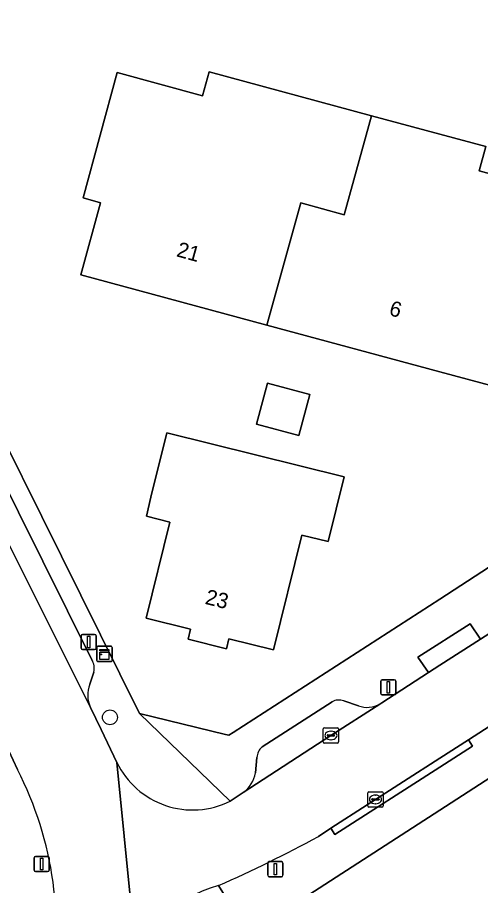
# Model space of a CAD drawing. Extents: x 161347 to 161881, y 382161 to 382804.
# Drawn here: x 161472.3 to 161502.7, y 382399.1 to 382456.1 of the extents above; entities that cross this region are included whole.
import ezdxf

# ---------------------------------------------------------------- set-up
doc = ezdxf.new("R2010")
doc.units = 0
for name, color, linetype in [('IMGEO_Boom', 7, 'Continuous'), ('IMGEO_Erf', 7, 'Continuous'), ('IMGEO_Kast', 7, 'Continuous'), ('IMGEO_Kolk', 7, 'Continuous'), ('IMGEO_Lichtmast', 7, 'Continuous'), ('IMGEO_Pand', 7, 'Continuous'), ('IMGEO_Pand_nummerreeks', 7, 'Continuous'), ('IMGEO_Parkeervlak_open', 7, 'Continuous'), ('IMGEO_Rijbaan_lokaal_open', 7, 'Continuous'), ('IMGEO_Voetpad_open', 7, 'Continuous')]:
    doc.layers.add(name, color=color, linetype=linetype)

msp = doc.modelspace()

# ---------------------------------------------------------------- linework, layer by layer
at = {"layer": 'IMGEO_Boom'}
msp.add_circle((161478.389, 382410.138), 0.489, dxfattribs=at)
at = {"layer": 'IMGEO_Erf'}
for points in [[(161457.359, 382456.669), (161460.674, 382449.996), (161464.946, 382441.398), (161480.33, 382410.398), (161485.951, 382409.016), (161486.172, 382408.962), (161486.459, 382409.147), (161500, 382417.897), (161505.088, 382421.185)], [(161617.144, 382396.335), (161617.418, 382397.853), (161603.267, 382420.926), (161601.482, 382423.837), (161585.851, 382449.323), (161572.419, 382451.387), (161564.764, 382446.042), (161558.459, 382441.915), (161500, 382404.037), (161487.478, 382395.924)]]:
    msp.add_lwpolyline(points, dxfattribs=at)
for points in [[(161495.536, 382449.613), (161500, 382448.404), (161503.021, 382447.586), (161502.593, 382446.004), (161508.161, 382444.488), (161505.955, 382436.264), (161504.826, 382436.559), (161503.582, 382431.84), (161500, 382432.81), (161488.68, 382435.875), (161476.487, 382439.176), (161477.768, 382443.906), (161476.63, 382444.215), (161478.858, 382452.439), (161484.457, 382450.923), (161484.884, 382452.497)], [(161491.488, 382431.322), (161490.76, 382428.633), (161487.988, 382429.383), (161488.716, 382432.072)], [(161493.742, 382425.925), (161492.692, 382421.673), (161490.964, 382422.1), (161489.105, 382414.576), (161486.188, 382415.297), (161486.025, 382414.636), (161483.506, 382415.258), (161483.669, 382415.919), (161480.752, 382416.639), (161482.308, 382422.939), (161480.785, 382423.343), (161481.07, 382424.579), (161482.112, 382428.798)]]:
    msp.add_lwpolyline(points, close=True, dxfattribs=at)
at = {"layer": 'IMGEO_Kast'}
for p, q in [((161477.603, 382414.802), (161478.444, 382414.802)), ((161478.444, 382414.802), (161477.603, 382414.802)), ((161477.528, 382413.877), (161477.528, 382414.718)), ((161477.528, 382414.718), (161477.528, 382413.877)), ((161478.528, 382414.727), (161478.528, 382413.886)), ((161478.528, 382413.886), (161478.528, 382414.727)), ((161478.453, 382413.802), (161477.612, 382413.802)), ((161477.612, 382413.802), (161478.453, 382413.802))]:
    msp.add_line(p, q, dxfattribs=at)
for points in [[(161477.723, 382414.592), (161478.323, 382414.592), (161478.323, 382414.507), (161477.723, 382414.507), (161477.723, 382414.592)], [(161477.723, 382414.417), (161478.323, 382414.417), (161478.323, 382413.928), (161477.723, 382413.928), (161477.723, 382414.417)]]:
    msp.add_lwpolyline(points, dxfattribs=at)
msp.add_circle((161477.807, 382414.266), 0.0377, dxfattribs=at)
for centre, start, end in [((161477.606, 382414.724), 92.4484, 184.2845), ((161477.606, 382414.724), 92.4484, 184.2845), ((161478.45, 382414.724), 2.4484, 94.2845), ((161478.45, 382414.724), 2.4484, 94.2845), ((161477.606, 382413.88), 182.4484, 274.2845), ((161477.606, 382413.88), 182.4484, 274.2845), ((161478.45, 382413.88), 272.4484, 4.2845), ((161478.45, 382413.88), 272.4484, 4.2845)]:
    msp.add_arc(centre, 0.0779, start, end, dxfattribs=at)
at = {"layer": 'IMGEO_Kolk'}
for p, q in [((161492.372, 382408.523), (161492.372, 382409.375)), ((161492.447, 382409.449), (161493.299, 382409.449)), ((161492.86, 382409.229), (161492.885, 382409.229)), ((161493.373, 382409.375), (161493.373, 382408.523)), ((161492.631, 382408.943), (161492.631, 382408.955)), ((161493.069, 382408.906), (161492.671, 382408.906)), ((161492.674, 382408.992), (161493.072, 382408.992)), ((161492.883, 382408.669), (161492.858, 382408.669)), ((161493.115, 382408.955), (161493.115, 382408.943)), ((161493.299, 382408.449), (161492.447, 382408.449)), ((161495.29, 382404.327), (161495.29, 382405.179)), ((161495.365, 382405.253), (161496.217, 382405.253)), ((161496.291, 382405.179), (161496.291, 382404.327)), ((161495.549, 382404.747), (161495.549, 382404.759)), ((161495.987, 382404.71), (161495.589, 382404.71)), ((161495.592, 382404.796), (161495.99, 382404.796)), ((161495.778, 382405.033), (161495.803, 382405.033)), ((161496.033, 382404.759), (161496.033, 382404.747)), ((161496.217, 382404.253), (161495.365, 382404.253)), ((161495.801, 382404.473), (161495.776, 382404.473))]:
    msp.add_line(p, q, dxfattribs=at)
for points in [[(161492.372, 382408.523), (161492.372, 382409.375)], [(161492.447, 382409.449), (161493.299, 382409.449)], [(161493.373, 382409.375), (161493.373, 382408.523)], [(161493.299, 382408.449), (161492.447, 382408.449)], [(161495.29, 382404.327), (161495.29, 382405.179)], [(161495.365, 382405.253), (161496.217, 382405.253)], [(161496.291, 382405.179), (161496.291, 382404.327)], [(161496.217, 382404.253), (161495.365, 382404.253)]]:
    msp.add_lwpolyline(points, dxfattribs=at)
for centre, radius, start, end in [((161492.449, 382409.373), 0.0765, 91.552, 178.448), ((161492.449, 382409.373), 0.0765, 91.552, 178.448), ((161493.297, 382409.373), 0.0765, 1.552, 88.448), ((161493.297, 382409.373), 0.0765, 1.552, 88.448), ((161492.449, 382408.525), 0.0765, 181.552, 268.448), ((161492.449, 382408.525), 0.0765, 181.552, 268.448), ((161492.671, 382408.952), 0.0403, 85.8775, 175.7526), ((161492.668, 382408.942), 0.0366, 178.938, 274.7102), ((161493.072, 382408.949), 0.043, 264.8664, 352.4533), ((161493.076, 382408.954), 0.0386, 1.7309, 96.639), ((161493.297, 382408.525), 0.0765, 271.552, 358.448), ((161493.297, 382408.525), 0.0765, 271.552, 358.448), ((161495.367, 382405.177), 0.0765, 91.552, 178.448), ((161495.367, 382405.177), 0.0765, 91.552, 178.448), ((161496.215, 382405.177), 0.0765, 1.552, 88.448), ((161496.215, 382405.177), 0.0765, 1.552, 88.448), ((161495.589, 382404.756), 0.0403, 85.8775, 175.7526), ((161495.586, 382404.746), 0.0366, 178.938, 274.7102), ((161495.99, 382404.753), 0.043, 264.8664, 352.4533), ((161495.994, 382404.758), 0.0386, 1.7309, 96.639), ((161495.367, 382404.329), 0.0765, 181.552, 268.448), ((161495.367, 382404.329), 0.0765, 181.552, 268.448), ((161496.215, 382404.329), 0.0765, 271.552, 358.448), ((161496.215, 382404.329), 0.0765, 271.552, 358.448)]:
    msp.add_arc(centre, radius, start, end, dxfattribs=at)
for centre, major_axis, ratio, start_param, end_param in [((161492.859, 382408.949), (-0.387, 0.002), 0.722429, 4.712389, 7.853982), ((161492.884, 382408.949), (-0.39, 0.002), 0.717154, 1.570796, 4.712389), ((161495.777, 382404.753), (-0.387, 0.002), 0.722429, 4.712389, 7.853982), ((161495.802, 382404.753), (-0.39, 0.002), 0.717154, 1.570796, 4.712389)]:
    msp.add_ellipse(centre, major_axis=major_axis, ratio=ratio, start_param=start_param, end_param=end_param, dxfattribs=at)
at = {"layer": 'IMGEO_Lichtmast'}
for p, q in [((161476.493, 382414.684), (161476.493, 382415.484)), ((161476.493, 382415.484), (161476.493, 382414.684)), ((161476.593, 382415.584), (161477.383, 382415.584)), ((161477.383, 382415.584), (161476.593, 382415.584)), ((161477.483, 382415.484), (161477.483, 382414.684)), ((161477.483, 382414.684), (161477.483, 382415.484)), ((161477.383, 382414.584), (161476.593, 382414.584)), ((161476.593, 382414.584), (161477.383, 382414.584)), ((161496.137, 382411.705), (161496.137, 382412.505)), ((161496.137, 382412.505), (161496.137, 382411.705)), ((161496.237, 382412.605), (161497.027, 382412.605)), ((161497.027, 382412.605), (161496.237, 382412.605)), ((161497.127, 382412.505), (161497.127, 382411.705)), ((161497.127, 382411.705), (161497.127, 382412.505)), ((161497.027, 382411.605), (161496.237, 382411.605)), ((161496.237, 382411.605), (161497.027, 382411.605)), ((161473.413, 382400.117), (161473.413, 382400.917)), ((161473.413, 382400.917), (161473.413, 382400.117)), ((161473.513, 382401.017), (161474.303, 382401.017)), ((161474.303, 382401.017), (161473.513, 382401.017)), ((161474.403, 382400.917), (161474.403, 382400.117)), ((161474.403, 382400.117), (161474.403, 382400.917)), ((161488.731, 382399.773), (161488.731, 382400.573)), ((161488.731, 382400.573), (161488.731, 382399.773)), ((161488.831, 382400.673), (161489.621, 382400.673)), ((161489.621, 382400.673), (161488.831, 382400.673)), ((161489.721, 382400.573), (161489.721, 382399.773)), ((161489.721, 382399.773), (161489.721, 382400.573)), ((161474.303, 382400.017), (161473.513, 382400.017)), ((161473.513, 382400.017), (161474.303, 382400.017)), ((161489.621, 382399.673), (161488.831, 382399.673)), ((161488.831, 382399.673), (161489.621, 382399.673))]:
    msp.add_line(p, q, dxfattribs=at)
for points in [[(161476.913, 382415.459), (161477.063, 382415.459), (161477.063, 382414.709), (161476.913, 382414.709), (161476.913, 382415.459)], [(161496.557, 382412.48), (161496.707, 382412.48), (161496.707, 382411.73), (161496.557, 382411.73), (161496.557, 382412.48)], [(161473.833, 382400.892), (161473.983, 382400.892), (161473.983, 382400.142), (161473.833, 382400.142), (161473.833, 382400.892)], [(161489.151, 382400.548), (161489.301, 382400.548), (161489.301, 382399.798), (161489.151, 382399.798), (161489.151, 382400.548)]]:
    msp.add_lwpolyline(points, dxfattribs=at)
for centre, start, end in [((161476.593, 382415.484), 90, 180), ((161476.593, 382415.484), 90, 180), ((161477.383, 382415.484), 0, 90), ((161477.383, 382415.484), 360, 90), ((161476.593, 382414.684), 180, 270), ((161476.593, 382414.684), 180, 270), ((161477.383, 382414.684), 270, 0), ((161477.383, 382414.684), 270, 0), ((161496.237, 382412.505), 90, 180), ((161496.237, 382412.505), 90, 180), ((161497.027, 382412.505), 0, 90), ((161497.027, 382412.505), 360, 90), ((161496.237, 382411.705), 180, 270), ((161496.237, 382411.705), 180, 270), ((161497.027, 382411.705), 270, 0), ((161497.027, 382411.705), 270, 0), ((161473.513, 382400.917), 90, 180), ((161473.513, 382400.917), 90, 180), ((161474.303, 382400.917), 0, 90), ((161474.303, 382400.917), 360, 90), ((161488.831, 382400.573), 90, 180), ((161488.831, 382400.573), 90, 180), ((161489.621, 382400.573), 0, 90), ((161489.621, 382400.573), 360, 90), ((161473.513, 382400.117), 180, 270), ((161473.513, 382400.117), 180, 270), ((161474.303, 382400.117), 270, 0), ((161474.303, 382400.117), 270, 0), ((161488.831, 382399.773), 180, 270), ((161488.831, 382399.773), 180, 270), ((161489.621, 382399.773), 270, 0), ((161489.621, 382399.773), 270, 0)]:
    msp.add_arc(centre, 0.1, start, end, dxfattribs=at)
at = {"layer": 'IMGEO_Pand'}
for points in [[(161495.536, 382449.613), (161484.884, 382452.497), (161484.457, 382450.923), (161478.858, 382452.439), (161476.63, 382444.215), (161477.768, 382443.906), (161476.487, 382439.176), (161488.68, 382435.875), (161490.891, 382443.899), (161493.745, 382443.112)], [(161495.536, 382449.613), (161493.745, 382443.112), (161490.891, 382443.899), (161488.68, 382435.875), (161500, 382432.81), (161503.582, 382431.84), (161504.826, 382436.559), (161505.955, 382436.264), (161508.161, 382444.488), (161502.593, 382446.004), (161503.021, 382447.586), (161500, 382448.404)], [(161487.988, 382429.383), (161490.76, 382428.633), (161491.488, 382431.322), (161488.716, 382432.072)], [(161490.964, 382422.1), (161492.692, 382421.673), (161493.742, 382425.925), (161482.112, 382428.798), (161481.07, 382424.579), (161480.785, 382423.343), (161482.308, 382422.939), (161480.752, 382416.639), (161483.669, 382415.919), (161483.506, 382415.258), (161486.025, 382414.636), (161486.188, 382415.297), (161489.105, 382414.576)]]:
    msp.add_lwpolyline(points, close=True, dxfattribs=at)
at = {"layer": 'IMGEO_Parkeervlak_open'}
for points in [[(161463.455, 382438.086), (161477.113, 382410.786)], [(161477.208, 382413.913), (161465.956, 382436.55), (161465.51, 382437.074), (161464.352, 382437.542)], [(161477.068, 382412.309), (161477.329, 382413.106)], [(161487.125, 382405.197), (161492.873, 382408.949), (161496.079, 382411.013)], [(161492.945, 382411.153), (161488.363, 382408.198)], [(161494.668, 382410.899), (161493.712, 382411.225)], [(161488.021, 382407.501), (161487.925, 382406.497)]]:
    msp.add_lwpolyline(points, dxfattribs=at)
for centre, radius, start, end in [((161476.243, 382413.356), 1.115, 347.0554, 29.9992), ((161478.865, 382411.6), 1.932, 158.466, 204.9188), ((161493.41, 382410.322), 0.953, 71.5129, 119.2126), ((161495.255, 382412.421), 1.631, 248.9027, 300.3355), ((161488.952, 382407.477), 0.931, 129.2335, 178.4945), ((161485.898, 382406.848), 2.057, 306.6156, 350.1694)]:
    msp.add_arc(centre, radius, start, end, dxfattribs=at)
at = {"layer": 'IMGEO_Rijbaan_lokaal_open'}
for points in [[(161480.29, 382392.675), (161478.84, 382407.183), (161477.805, 382409.341), (161477.113, 382410.786), (161463.455, 382438.086), (161463.358, 382438.279), (161462.466, 382440.119), (161462.329, 382440.433), (161458.175, 382448.856), (161457.689, 382449.818), (161441.548, 382482.463), (161440.761, 382484.044), (161440.593, 382484.384), (161438.28, 382489.057), (161434.967, 382495.723), (161434.557, 382496.637), (161434.422, 382496.948)], [(161428.143, 382496.121), (161429.484, 382493.169), (161432.808, 382486.467), (161436.553, 382478.847), (161440.593, 382470.696), (161444.732, 382462.271), (161445.063, 382461.614), (161447.12, 382457.484), (161452.227, 382447.149), (161456.306, 382438.986), (161456.426, 382438.783), (161461.114, 382429.288), (161465.21, 382421.123), (161469.744, 382412.024), (161471.751, 382407.93), (161472.321, 382406.713)], [(161574.202, 382461.289), (161571.448, 382459.54), (161561.206, 382453.023), (161549.747, 382445.621), (161546.931, 382443.833), (161527.109, 382431.082), (161526.95, 382430.969), (161521.629, 382427.501), (161518.456, 382425.465), (161516.756, 382424.376), (161506.665, 382417.849), (161502.672, 382415.264), (161500, 382413.556), (161499.259, 382413.082), (161496.209, 382411.097), (161496.079, 382411.013), (161492.873, 382408.949), (161487.125, 382405.197), (161486.271, 382404.641)], [(161492.053, 382402.327), (161492.86, 382402.865), (161500, 382407.462), (161501.881, 382408.673), (161513.549, 382416.2), (161519.44, 382419.989), (161530.443, 382427.111), (161533.696, 382429.203), (161534.672, 382429.828), (161538.492, 382432.275)], [(161478.84, 382407.183), (161480.29, 382392.675)]]:
    msp.add_lwpolyline(points, dxfattribs=at)
for centre, radius, start, end in [((161483.808, 382409.574), 5.513, 205.6984, 296.532), ((161451.842, 382396.174), 23.032, 348.5059, 27.2322), ((161451.289, 382476.775), 84.877, 293.76783, 298.70319), ((161487.188, 382392.403), 6.903, 104.1787, 177.7418)]:
    msp.add_arc(centre, radius, start, end, dxfattribs=at)
at = {"layer": 'IMGEO_Voetpad_open'}
for points in [[(161570.83, 382460.463), (161567.506, 382461.215), (161566.563, 382460.64), (161559.394, 382456.082), (161542.283, 382445.088), (161532.279, 382438.666), (161505.088, 382421.185), (161500, 382417.897), (161486.459, 382409.147), (161486.172, 382408.962), (161485.951, 382409.016), (161480.33, 382410.398), (161486.271, 382404.641), (161487.125, 382405.197)], [(161472.321, 382406.713), (161471.751, 382407.93), (161471.303, 382407.71), (161469.296, 382411.804), (161469.744, 382412.024), (161465.21, 382421.123), (161464.764, 382420.899), (161460.668, 382429.064), (161461.114, 382429.288), (161456.426, 382438.783), (161456.306, 382438.986), (161455.859, 382438.763), (161451.78, 382446.926), (161452.227, 382447.149), (161447.12, 382457.484)], [(161485.497, 382399.096), (161487.478, 382395.924), (161500, 382404.037), (161558.459, 382441.915)], [(161480.33, 382410.398), (161464.946, 382441.398), (161464.031, 382440.935), (161463.885, 382441.184), (161462.329, 382440.433), (161462.466, 382440.119), (161463.358, 382438.279), (161463.455, 382438.086)], [(161464.352, 382437.542), (161465.51, 382437.074), (161465.956, 382436.55), (161477.208, 382413.913)], [(161496.079, 382411.013), (161496.209, 382411.097), (161499.259, 382413.082), (161498.571, 382414.091), (161502.007, 382416.279), (161502.672, 382415.264), (161506.665, 382417.849)], [(161513.549, 382416.2), (161501.881, 382408.673), (161502.151, 382408.253), (161500, 382406.868), (161493.13, 382402.445), (161492.86, 382402.865), (161492.053, 382402.327)], [(161477.329, 382413.106), (161477.068, 382412.309)], [(161477.113, 382410.786), (161477.805, 382409.341), (161478.84, 382407.183)], [(161488.363, 382408.198), (161492.945, 382411.153)], [(161493.712, 382411.225), (161494.668, 382410.899)], [(161486.271, 382404.641), (161480.33, 382410.398)], [(161487.925, 382406.497), (161488.021, 382407.501)], [(161487.478, 382395.924), (161485.497, 382399.096)]]:
    msp.add_lwpolyline(points, dxfattribs=at)
for points in [[(161499.259, 382413.082), (161500, 382413.556), (161502.672, 382415.264), (161502.007, 382416.279), (161498.571, 382414.091)], [(161492.86, 382402.865), (161493.13, 382402.445), (161500, 382406.868), (161502.151, 382408.253), (161501.881, 382408.673), (161500, 382407.462)]]:
    msp.add_lwpolyline(points, close=True, dxfattribs=at)
for centre, radius, start, end in [((161476.243, 382413.356), 1.115, 347.0554, 29.9992), ((161478.865, 382411.6), 1.932, 158.466, 204.9188), ((161493.41, 382410.322), 0.953, 71.5129, 119.2126), ((161495.255, 382412.421), 1.631, 248.9027, 300.3355), ((161488.952, 382407.477), 0.931, 129.2335, 178.4945), ((161483.808, 382409.574), 5.513, 205.6984, 296.532), ((161451.842, 382396.174), 23.032, 348.5059, 27.2322), ((161485.898, 382406.848), 2.057, 306.6156, 350.1694), ((161451.289, 382476.775), 84.877, 293.76783, 298.70319), ((161487.188, 382392.403), 6.903, 104.1787, 177.7418)]:
    msp.add_arc(centre, radius, start, end, dxfattribs=at)

# ---------------------------------------------------------------- texts
at = {"layer": 'IMGEO_Pand_nummerreeks'}
for s, rotation, p in [('21', 344.5964, (161482.694, 382440.397)), ('6', 344.4821, (161496.627, 382436.542)), ('23', 346.123, (161484.568, 382417.591))]:
    msp.add_text(s, height=1, rotation=rotation, dxfattribs=at).set_placement(p)

doc.saveas('drawing.dxf')
